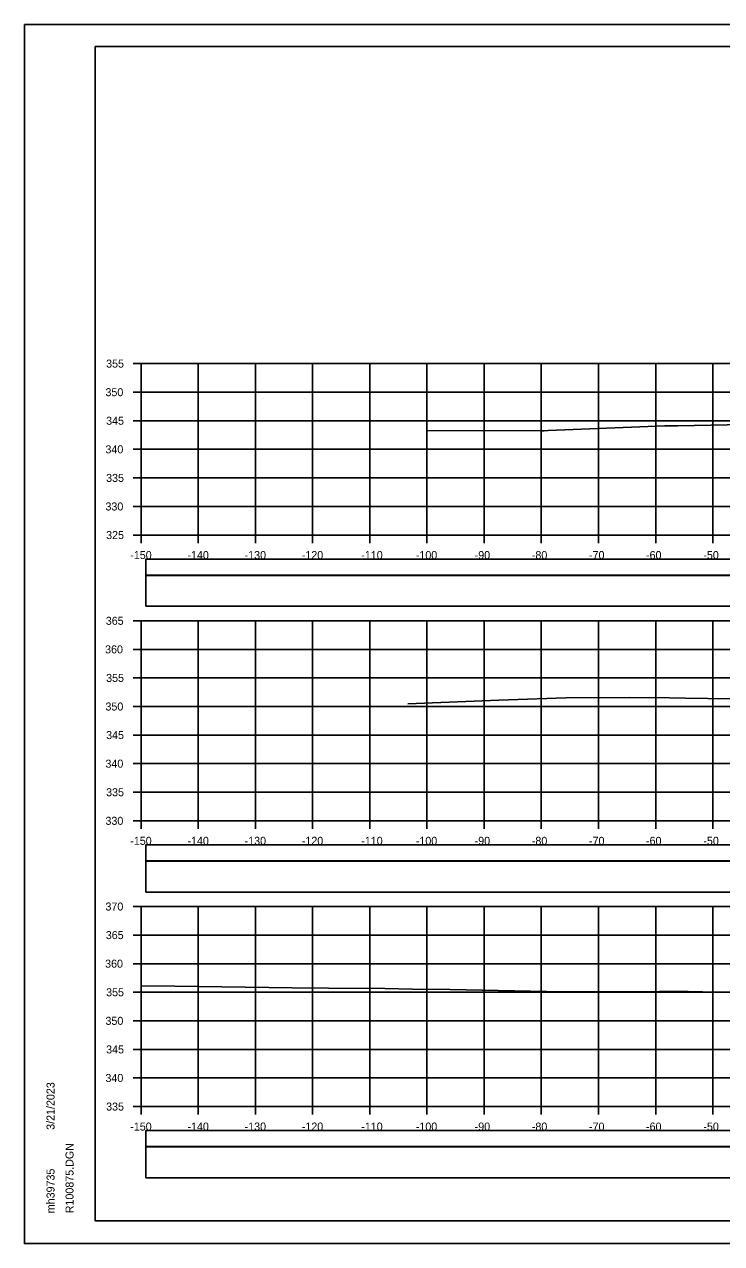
# Model space of a CAD drawing. Extents: x 1368122 to 1710785, y 373130 to 557566.
# Drawn here: x 1368851.8 to 1368973.7, y 379317.1 to 379530.5 of the extents above; entities that cross this region are included whole.
import ezdxf

# ---------------------------------------------------------------- set-up
doc = ezdxf.new("R2010")
doc.units = 0
for name, color, linetype in [('R_Alt Surface', 7, 'Continuous'), ('R_Axis', 7, 'Continuous'), ('R_Axis Annot', 7, 'Continuous'), ('R_Border', 7, 'Continuous'), ('R_Exist Surface', 7, 'Continuous'), ('R_Grid', 7, 'Continuous'), ('R_No Plot', 7, 'Continuous')]:
    doc.layers.add(name, color=color, linetype=linetype)

msp = doc.modelspace()

# ---------------------------------------------------------------- linework, layer by layer
for points in [[(1368873.07, 379428.64), (1369171.37, 379428.64), (1369171.37, 379434.05), (1368873.07, 379434.05)], [(1368873.07, 379378.64), (1369171.37, 379378.64), (1369171.37, 379384.05), (1368873.07, 379384.05)], [(1368873.07, 379328.64), (1369171.37, 379328.64), (1369171.37, 379334.05), (1368873.07, 379334.05)]]:
    msp.add_lwpolyline(points, close=True)
at = {"layer": 'R_Alt Surface'}
for points in [[(1368873.07, 379434.1), (1369171.37, 379434.1), (1369171.37, 379436.92), (1368873.07, 379436.92)], [(1368873.07, 379384.1), (1369171.37, 379384.1), (1369171.37, 379386.92), (1368873.07, 379386.92)], [(1368873.07, 379334.1), (1369171.37, 379334.1), (1369171.37, 379336.92), (1368873.07, 379336.92)]]:
    msp.add_lwpolyline(points, close=True, dxfattribs=at)
at = {"layer": 'R_Axis'}
for p, q in [((1368870.82, 379471.11), (1368872.22, 379471.11)), ((1368872.22, 379441.11), (1368872.22, 379471.11)), ((1368870.82, 379466.11), (1368872.22, 379466.11)), ((1368870.82, 379461.11), (1368872.22, 379461.11)), ((1368870.82, 379456.11), (1368872.22, 379456.11)), ((1368870.82, 379451.11), (1368872.22, 379451.11)), ((1368870.82, 379446.11), (1368872.22, 379446.11)), ((1368870.82, 379441.11), (1368872.22, 379441.11)), ((1368872.22, 379441.11), (1369172.22, 379441.11)), ((1368872.22, 379439.71), (1368872.22, 379441.11)), ((1368882.22, 379439.71), (1368882.22, 379441.11)), ((1368892.22, 379439.71), (1368892.22, 379441.11)), ((1368902.22, 379439.71), (1368902.22, 379441.11)), ((1368912.22, 379439.71), (1368912.22, 379441.11)), ((1368922.22, 379439.71), (1368922.22, 379441.11)), ((1368932.22, 379439.71), (1368932.22, 379441.11)), ((1368942.22, 379439.71), (1368942.22, 379441.11)), ((1368952.22, 379439.71), (1368952.22, 379441.11)), ((1368962.22, 379439.71), (1368962.22, 379441.11)), ((1368972.22, 379439.71), (1368972.22, 379441.11)), ((1368870.82, 379426.11), (1368872.22, 379426.11)), ((1368872.22, 379391.11), (1368872.22, 379426.11)), ((1368870.82, 379421.11), (1368872.22, 379421.11)), ((1368870.82, 379416.11), (1368872.22, 379416.11)), ((1368870.82, 379411.11), (1368872.22, 379411.11)), ((1368870.82, 379406.11), (1368872.22, 379406.11)), ((1368870.82, 379401.11), (1368872.22, 379401.11)), ((1368870.82, 379396.11), (1368872.22, 379396.11)), ((1368870.82, 379391.11), (1368872.22, 379391.11)), ((1368872.22, 379391.11), (1369172.22, 379391.11)), ((1368872.22, 379389.71), (1368872.22, 379391.11)), ((1368882.22, 379389.71), (1368882.22, 379391.11)), ((1368892.22, 379389.71), (1368892.22, 379391.11)), ((1368902.22, 379389.71), (1368902.22, 379391.11)), ((1368912.22, 379389.71), (1368912.22, 379391.11)), ((1368922.22, 379389.71), (1368922.22, 379391.11)), ((1368932.22, 379389.71), (1368932.22, 379391.11)), ((1368942.22, 379389.71), (1368942.22, 379391.11)), ((1368952.22, 379389.71), (1368952.22, 379391.11)), ((1368962.22, 379389.71), (1368962.22, 379391.11)), ((1368972.22, 379389.71), (1368972.22, 379391.11)), ((1368870.82, 379376.11), (1368872.22, 379376.11)), ((1368872.22, 379341.11), (1368872.22, 379376.11)), ((1368870.82, 379371.11), (1368872.22, 379371.11)), ((1368870.82, 379366.11), (1368872.22, 379366.11)), ((1368870.82, 379361.11), (1368872.22, 379361.11)), ((1368870.82, 379356.11), (1368872.22, 379356.11)), ((1368870.82, 379351.11), (1368872.22, 379351.11)), ((1368870.82, 379346.11), (1368872.22, 379346.11)), ((1368870.82, 379341.11), (1368872.22, 379341.11)), ((1368872.22, 379341.11), (1369172.22, 379341.11)), ((1368872.22, 379339.71), (1368872.22, 379341.11)), ((1368882.22, 379339.71), (1368882.22, 379341.11)), ((1368892.22, 379339.71), (1368892.22, 379341.11)), ((1368902.22, 379339.71), (1368902.22, 379341.11)), ((1368912.22, 379339.71), (1368912.22, 379341.11)), ((1368922.22, 379339.71), (1368922.22, 379341.11)), ((1368932.22, 379339.71), (1368932.22, 379341.11)), ((1368942.22, 379339.71), (1368942.22, 379341.11)), ((1368952.22, 379339.71), (1368952.22, 379341.11)), ((1368962.22, 379339.71), (1368962.22, 379341.11)), ((1368972.22, 379339.71), (1368972.22, 379341.11))]:
    msp.add_line(p, q, dxfattribs=at)
at = {"layer": 'R_Border'}
for p, q in [((1368864.22, 379526.57), (1369180.4, 379526.57)), ((1368864.22, 379321.11), (1368864.22, 379526.57)), ((1368864.22, 379321.11), (1368864.22, 379321.11)), ((1369180.4, 379321.11), (1368864.22, 379321.11))]:
    msp.add_line(p, q, dxfattribs=at)
at = {"layer": 'R_Exist Surface'}
for points in [[(1368922.23, 379459.4), (1368942.06, 379459.35), (1368942.69, 379459.33), (1368943.4, 379459.38), (1368963.83, 379460.23), (1368966.11, 379460.24), (1368986.25, 379460.62)], [(1368918.88, 379411.57), (1368934.79, 379412.21), (1368946.53, 379412.61), (1368957.7, 379412.66), (1368964.66, 379412.64), (1368967.4, 379412.59), (1368983.28, 379412.36)], [(1368872.22, 379362.23), (1368878.14, 379362.16), (1368898.67, 379361.9), (1368904.98, 379361.85), (1368914.83, 379361.74), (1368919.69, 379361.64), (1368926.3, 379361.57), (1368945.95, 379361.17), (1368962.88, 379361.23), (1368967.92, 379361.24), (1368972.89, 379361.11), (1368985.45, 379361.02)]]:
    msp.add_lwpolyline(points, dxfattribs=at)
at = {"layer": 'R_Grid'}
for p, q in [((1368872.22, 379471.11), (1369172.22, 379471.11)), ((1368872.22, 379441.11), (1368872.22, 379471.11)), ((1368882.22, 379441.11), (1368882.22, 379471.11)), ((1368892.22, 379441.11), (1368892.22, 379471.11)), ((1368902.22, 379441.11), (1368902.22, 379471.11)), ((1368912.22, 379441.11), (1368912.22, 379471.11)), ((1368922.22, 379441.11), (1368922.22, 379471.11)), ((1368932.22, 379441.11), (1368932.22, 379471.11)), ((1368942.22, 379441.11), (1368942.22, 379471.11)), ((1368952.22, 379441.11), (1368952.22, 379471.11)), ((1368962.22, 379441.11), (1368962.22, 379471.11)), ((1368972.22, 379441.11), (1368972.22, 379471.11)), ((1368872.22, 379466.11), (1369172.22, 379466.11)), ((1368872.22, 379461.11), (1369172.22, 379461.11)), ((1368872.22, 379456.11), (1369172.22, 379456.11)), ((1368872.22, 379451.11), (1369172.22, 379451.11)), ((1368872.22, 379446.11), (1369172.22, 379446.11)), ((1368872.22, 379441.11), (1369172.22, 379441.11)), ((1368872.22, 379426.11), (1369172.22, 379426.11)), ((1368872.22, 379391.11), (1368872.22, 379426.11)), ((1368882.22, 379391.11), (1368882.22, 379426.11)), ((1368892.22, 379391.11), (1368892.22, 379426.11)), ((1368902.22, 379391.11), (1368902.22, 379426.11)), ((1368912.22, 379391.11), (1368912.22, 379426.11)), ((1368922.22, 379391.11), (1368922.22, 379426.11)), ((1368932.22, 379391.11), (1368932.22, 379426.11)), ((1368942.22, 379391.11), (1368942.22, 379426.11)), ((1368952.22, 379391.11), (1368952.22, 379426.11)), ((1368962.22, 379391.11), (1368962.22, 379426.11)), ((1368972.22, 379391.11), (1368972.22, 379426.11)), ((1368872.22, 379421.11), (1369172.22, 379421.11)), ((1368872.22, 379416.11), (1369172.22, 379416.11)), ((1368872.22, 379411.11), (1369172.22, 379411.11)), ((1368872.22, 379406.11), (1369172.22, 379406.11)), ((1368872.22, 379401.11), (1369172.22, 379401.11)), ((1368872.22, 379396.11), (1369172.22, 379396.11)), ((1368872.22, 379391.11), (1369172.22, 379391.11)), ((1368872.22, 379376.11), (1369172.22, 379376.11)), ((1368872.22, 379341.11), (1368872.22, 379376.11)), ((1368882.22, 379341.11), (1368882.22, 379376.11)), ((1368892.22, 379341.11), (1368892.22, 379376.11)), ((1368902.22, 379341.11), (1368902.22, 379376.11)), ((1368912.22, 379341.11), (1368912.22, 379376.11)), ((1368922.22, 379341.11), (1368922.22, 379376.11)), ((1368932.22, 379341.11), (1368932.22, 379376.11)), ((1368942.22, 379341.11), (1368942.22, 379376.11)), ((1368952.22, 379341.11), (1368952.22, 379376.11)), ((1368962.22, 379341.11), (1368962.22, 379376.11)), ((1368972.22, 379341.11), (1368972.22, 379376.11)), ((1368872.22, 379371.11), (1369172.22, 379371.11)), ((1368872.22, 379366.11), (1369172.22, 379366.11)), ((1368872.22, 379361.11), (1369172.22, 379361.11)), ((1368872.22, 379356.11), (1369172.22, 379356.11)), ((1368872.22, 379351.11), (1369172.22, 379351.11)), ((1368872.22, 379346.11), (1369172.22, 379346.11)), ((1368872.22, 379341.11), (1369172.22, 379341.11))]:
    msp.add_line(p, q, dxfattribs=at)
at = {"layer": 'R_No Plot'}
for p, q in [((1368851.82, 379530.47), (1369185.15, 379530.47)), ((1368851.82, 379317.13), (1369185.15, 379317.13))]:
    msp.add_line(p, q, dxfattribs=at)
for points in [[(1368851.81, 379530.47), (1369185.15, 379530.47), (1369185.15, 379317.13), (1368851.81, 379317.13)], [(1369098.14, 379526.57), (1369117.76, 379526.57), (1369117.76, 379516.69), (1369133.87, 379516.69), (1369157.07, 379516.69), (1369157.19, 379488.53), (1369180.4, 379488.53), (1369180.4, 379321.11), (1368864.22, 379321.11), (1368864.22, 379526.57)]]:
    msp.add_lwpolyline(points, close=True, dxfattribs=at)

# ---------------------------------------------------------------- texts
at = {"layer": 'R_Axis Annot'}
for s, p in [('355', (1368866.11, 379470.41)), ('350', (1368865.99, 379465.41)), ('345', (1368866.11, 379460.41)), ('340', (1368865.99, 379455.41)), ('335', (1368866.11, 379450.41)), ('330', (1368865.99, 379445.41)), ('325', (1368866.11, 379440.41)), ('-150', (1368870.33, 379436.91)), ('-140', (1368880.33, 379436.91)), ('-130', (1368890.33, 379436.91)), ('-120', (1368900.33, 379436.91)), ('-110', (1368910.73, 379436.91)), ('-100', (1368920.27, 379436.91)), ('-90', (1368930.56, 379436.91)), ('-80', (1368940.56, 379436.91)), ('-70', (1368950.56, 379436.91)), ('-60', (1368960.53, 379436.91)), ('-50', (1368970.56, 379436.91)), ('365', (1368866.05, 379425.41)), ('360', (1368865.93, 379420.41)), ('355', (1368866.11, 379415.41)), ('350', (1368865.99, 379410.41)), ('345', (1368866.11, 379405.41)), ('340', (1368865.99, 379400.41)), ('335', (1368866.11, 379395.41)), ('330', (1368865.99, 379390.41)), ('-150', (1368870.33, 379386.91)), ('-140', (1368880.33, 379386.91)), ('-130', (1368890.33, 379386.91)), ('-120', (1368900.33, 379386.91)), ('-110', (1368910.73, 379386.91)), ('-100', (1368920.27, 379386.91)), ('-90', (1368930.56, 379386.91)), ('-80', (1368940.56, 379386.91)), ('-70', (1368950.56, 379386.91)), ('-60', (1368960.53, 379386.91)), ('-50', (1368970.56, 379386.91)), ('370', (1368865.99, 379375.41)), ('365', (1368866.05, 379370.41)), ('360', (1368865.93, 379365.41)), ('355', (1368866.11, 379360.41)), ('350', (1368865.99, 379355.41)), ('345', (1368866.11, 379350.41)), ('340', (1368865.99, 379345.41)), ('335', (1368866.11, 379340.41)), ('-150', (1368870.33, 379336.91)), ('-140', (1368880.33, 379336.91)), ('-130', (1368890.33, 379336.91)), ('-120', (1368900.33, 379336.91)), ('-110', (1368910.73, 379336.91)), ('-100', (1368920.27, 379336.91)), ('-90', (1368930.56, 379336.91)), ('-80', (1368940.56, 379336.91)), ('-70', (1368950.56, 379336.91)), ('-60', (1368960.53, 379336.91)), ('-50', (1368970.56, 379336.91))]:
    msp.add_text(s, height=1.4, dxfattribs=at).set_placement(p)
at = {"layer": 'R_Border'}
for s, p in [('3/21/2023', (1368857.09, 379337.04)), ('R100875.DGN', (1368860.41, 379322.44)), ('mh39735', (1368857.09, 379322.44))]:
    msp.add_text(s, height=1.4, rotation=90, dxfattribs=at).set_placement(p)

doc.saveas('drawing.dxf')
